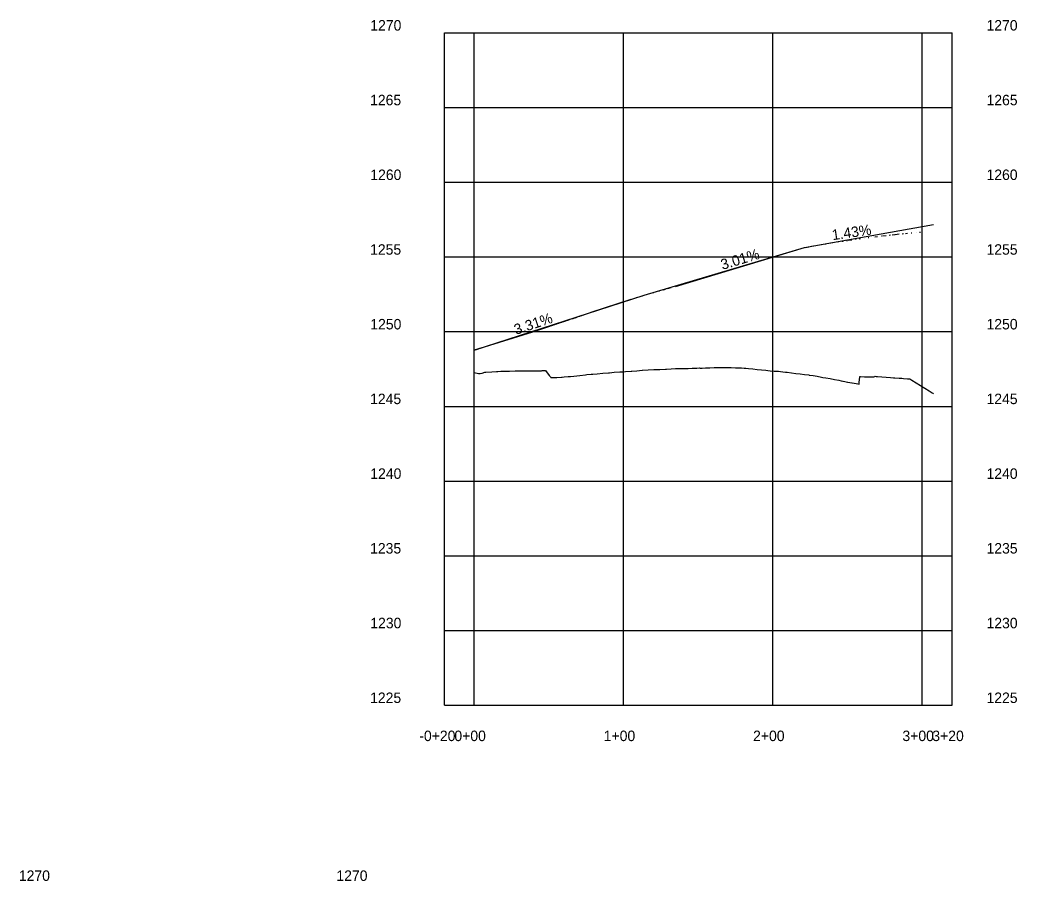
# Model space of a CAD drawing. Extents: x -70 to 701944, y -4 to 666871.
# Drawn here: x 665656 to 666324, y 659511 to 660088 of the extents above; entities that cross this region are included whole.
import ezdxf

# ---------------------------------------------------------------- set-up
doc = ezdxf.new("R2010")
doc.units = 0
for name, color, linetype in [('R_Axis', 7, 'Continuous'), ('R_Axis Annot', 7, 'Continuous'), ('R_Exist Surface', 7, 'Continuous'), ('R_Grid', 7, 'Continuous'), ('R_Proposed Road', 7, 'Continuous'), ('R_Vert Alg', 7, 'Continuous'), ('R_Vert Alg Annot', 7, 'Continuous')]:
    doc.layers.add(name, color=color, linetype=linetype)

msp = doc.modelspace()

# ---------------------------------------------------------------- linework, layer by layer
at = {"layer": 'R_Axis'}
for p, q in [((665940.33, 659629.02), (665940.33, 660079.02)), ((666280.33, 659629.02), (666280.33, 660079.02)), ((665940.33, 659629.02), (666280.33, 659629.02))]:
    msp.add_line(p, q, dxfattribs=at)
at = {"layer": 'R_Exist Surface'}
msp.add_lwpolyline([(665960.33, 659851.65), (665963.26, 659851.01), (665964.26, 659851.1), (665965.69, 659851.21), (665967.4, 659851.93), (665968.18, 659851.98), (665972.11, 659852.21), (665975.23, 659852.38), (665976.03, 659852.43), (665978.19, 659852.53), (665979.96, 659852.58), (665983.88, 659852.67), (665987.8, 659852.73), (665990.19, 659852.77), (665991.73, 659852.77), (665992.09, 659852.77), (665995.65, 659852.83), (665999.58, 659852.88), (666003.5, 659852.91), (666005.43, 659852.91), (666005.47, 659852.91), (666005.7, 659852.92), (666007.43, 659853.08), (666007.76, 659853.11), (666008.11, 659853.08), (666010.49, 659849.76), (666011.35, 659848.68), (666011.67, 659848.24), (666013.55, 659848.41), (666015.27, 659848.39), (666015.52, 659848.39), (666018.81, 659848.58), (666019.2, 659848.61), (666020.53, 659848.72), (666023.12, 659848.95), (666024.79, 659849.1), (666027.05, 659849.34), (666030.97, 659849.76), (666034.9, 659850.18), (666035.75, 659850.27), (666038.71, 659850.47), (666039.67, 659850.54), (666042.53, 659850.81), (666046.34, 659851.16), (666050.16, 659851.51), (666050.81, 659851.57), (666053.97, 659851.81), (666057.79, 659852.09), (666059.96, 659852.24), (666061.6, 659852.34), (666065.42, 659852.58), (666065.87, 659852.6), (666069.23, 659852.87), (666072.84, 659853.16), (666073.05, 659853.17), (666076.86, 659853.39), (666080.68, 659853.61), (666080.95, 659853.62), (666084.49, 659853.77), (666088.31, 659853.93), (666089.02, 659853.96), (666092.12, 659854.13), (666095, 659854.28), (666095.95, 659854.33), (666097.88, 659854.37), (666100.76, 659854.42), (666103.64, 659854.47), (666106.15, 659854.5), (666106.52, 659854.52), (666109.4, 659854.68), (666110.93, 659854.76), (666110.97, 659854.76), (666111.55, 659854.69), (666112.28, 659854.68), (666112.93, 659854.67), (666115.16, 659854.77), (666118.05, 659854.87), (666120.93, 659854.97), (666123.81, 659855.07), (666123.84, 659855.07), (666124.99, 659855.03), (666126.04, 659855.06), (666126.12, 659855.06), (666126.69, 659855.07), (666126.94, 659855.07), (666129.57, 659855.01), (666132.45, 659854.94), (666135.33, 659854.86), (666138.21, 659854.77), (666139.39, 659854.72), (666141.09, 659854.64), (666141.37, 659854.63), (666142.07, 659854.6), (666142.28, 659854.57), (666143.97, 659854.4), (666146.85, 659854.1), (666149.73, 659853.8), (666152.61, 659853.48), (666155.49, 659853.16), (666156.89, 659853), (666158.37, 659852.89), (666161.25, 659852.67), (666161.79, 659852.62), (666164.13, 659852.5), (666165.3, 659852.44), (666167.01, 659852.19), (666168.68, 659851.93), (666169.35, 659851.92), (666169.89, 659851.84), (666172.77, 659851.39), (666172.85, 659851.38), (666175.65, 659851.07), (666178.53, 659850.75), (666181.41, 659850.4), (666184.29, 659850.04), (666184.62, 659850), (666187.17, 659849.62), (666189.94, 659849.19), (666190.05, 659849.16), (666192.93, 659848.6), (666193.78, 659848.43), (666195.81, 659848.09), (666198.7, 659847.58), (666201.58, 659847.06), (666204.46, 659846.53), (666206.1, 659846.22), (666206.32, 659846.17), (666207.04, 659845.93), (666207.34, 659845.87), (666208.49, 659845.61), (666210.22, 659845.32), (666210.41, 659845.29), (666213.1, 659844.8), (666213.44, 659844.73), (666215.98, 659844.3), (666217.07, 659844.11), (666217.23, 659844.15), (666218.02, 659843.98), (666218.11, 659845.08), (666218.45, 659848.9), (666218.53, 659848.93), (666218.74, 659849.03), (666218.86, 659849.03), (666221.74, 659848.81), (666222.99, 659848.71), (666224.24, 659848.73), (666224.62, 659848.75), (666224.8, 659848.76), (666227.5, 659848.74), (666227.78, 659848.74), (666228.51, 659848.97), (666228.79, 659849.15), (666229.47, 659849.09), (666230.38, 659849.03), (666233.26, 659848.82), (666236.14, 659848.6), (666239.02, 659848.36), (666241.15, 659848.18), (666241.9, 659848.13), (666244.78, 659847.95), (666246.69, 659847.82), (666247.66, 659847.75), (666250.54, 659847.51), (666251.99, 659847.38), (666253.42, 659846.5), (666256.3, 659844.71), (666259.18, 659842.92), (666262.06, 659841.13), (666264.94, 659839.34), (666267.02, 659838.04), (666267.48, 659837.76), (666267.75, 659837.46), (666267.82, 659837.43)], dxfattribs=at)
at = {"layer": 'R_Grid'}
for p, q in [((665940.33, 660079.02), (666280.33, 660079.02)), ((665940.33, 660079.02), (666280.33, 660079.02)), ((665960.33, 659629.02), (665960.33, 660079.02)), ((666060.33, 659629.02), (666060.33, 660079.02)), ((666160.33, 659629.02), (666160.33, 660079.02)), ((666260.33, 659629.02), (666260.33, 660079.02)), ((665940.33, 660029.02), (666280.33, 660029.02)), ((665940.33, 659979.02), (666280.33, 659979.02)), ((665940.33, 659929.02), (666280.33, 659929.02)), ((665940.33, 659879.02), (666280.33, 659879.02)), ((665940.33, 659829.02), (666280.33, 659829.02)), ((665940.33, 659779.02), (666280.33, 659779.02)), ((665940.33, 659729.02), (666280.33, 659729.02)), ((665940.33, 659679.02), (666280.33, 659679.02))]:
    msp.add_line(p, q, dxfattribs=at)
at = {"layer": 'R_Proposed Road'}
msp.add_line((665960.33, 659866.74), (666074.13, 659903.4), dxfattribs=at)
msp.add_lwpolyline([(666074.13, 659903.4), (666181.41, 659935.27), (666267.82, 659950.72)], dxfattribs=at)
at = {"layer": 'R_Vert Alg'}
for p, q in [((666181.41, 659935.27), (666267.82, 659950.72)), ((666210.6, 659940.17), (666213.1, 659940.53)), ((666215.62, 659940.88), (666215.98, 659940.93)), ((666218.11, 659941.22), (666218.86, 659941.32)), ((666221.64, 659941.69), (666221.74, 659941.7)), ((666224.05, 659942), (666224.62, 659942.07)), ((666227.43, 659942.43), (666227.5, 659942.44)), ((666227.5, 659942.44), (666227.5, 659942.44)), ((666228.51, 659942.56), (666230.38, 659942.79)), ((666233.02, 659943.1), (666233.26, 659943.13)), ((666233.71, 659943.18), (666236.14, 659943.45)), ((666238.11, 659943.67), (666239.02, 659943.77)), ((666240.15, 659943.89), (666241.9, 659944.08)), ((666242.15, 659944.11), (666244.78, 659944.38)), ((666246.87, 659944.58), (666247.66, 659944.66)), ((666249.03, 659944.79), (666250.54, 659944.94)), ((666252.82, 659945.15), (666253.42, 659945.2)), ((666256.2, 659945.45), (666256.3, 659945.45)), ((666258.54, 659945.64), (666259.18, 659945.7)), ((666074.13, 659903.4), (666181.41, 659935.27)), ((666095, 659909.24), (666181.41, 659935.27)), ((666182.1, 659935.4), (666184.29, 659935.83)), ((666186.26, 659936.19), (666187.17, 659936.36)), ((666190.01, 659936.88), (666190.05, 659936.89)), ((666190.05, 659936.89), (666190.05, 659936.89)), ((666192.62, 659937.34), (666192.93, 659937.39)), ((666195.28, 659937.79), (666195.81, 659937.88)), ((666197.81, 659938.21), (666198.7, 659938.36)), ((666200.39, 659938.63), (666201.58, 659938.82)), ((666203.43, 659939.1), (666204.46, 659939.26)), ((666206.6, 659939.58), (666207.34, 659939.69)), ((666209.57, 659940.02), (666210.22, 659940.12)), ((666087.06, 659907.09), (666088.31, 659907.44)), ((666089.68, 659907.81), (666092.12, 659908.47)), ((666095, 659909.24), (666095, 659909.24)), ((665960.33, 659866.74), (666074.13, 659903.4)), ((666038.71, 659892.09), (666065.42, 659900.79)), ((666068.86, 659901.84), (666069.23, 659901.95)), ((666071.3, 659902.57), (666073.05, 659903.09)), ((666076.68, 659904.16), (666076.86, 659904.21)), ((666079.57, 659904.99), (666080.68, 659905.31)), ((666084.43, 659906.37), (666084.49, 659906.39)), ((666084.49, 659906.39), (666084.49, 659906.39)), ((666023.12, 659886.82), (666023.35, 659886.89)), ((666023.35, 659886.89), (666023.95, 659887.09)), ((666023.35, 659886.89), (666023.35, 659886.89)), ((666023.95, 659887.09), (666024.12, 659887.15)), ((666023.95, 659887.09), (666023.95, 659887.09)), ((666024.12, 659887.15), (666024.57, 659887.3)), ((666024.12, 659887.15), (666024.12, 659887.15)), ((666024.57, 659887.3), (666025.21, 659887.51)), ((666024.57, 659887.3), (666024.57, 659887.3)), ((666025.21, 659887.51), (666025.83, 659887.72)), ((666025.21, 659887.51), (666025.21, 659887.51)), ((666025.83, 659887.72), (666026.07, 659887.8)), ((666025.83, 659887.72), (666025.83, 659887.72)), ((666026.07, 659887.8), (666026.47, 659887.93)), ((666026.07, 659887.8), (666026.07, 659887.8)), ((666026.47, 659887.93), (666027.05, 659888.12)), ((666026.47, 659887.93), (666026.47, 659887.93)), ((666027.05, 659888.12), (666027.12, 659888.15)), ((666027.12, 659888.15), (666027.8, 659888.37)), ((666027.8, 659888.37), (666028.38, 659888.56)), ((666027.8, 659888.37), (666027.8, 659888.37)), ((666028.38, 659888.56), (666028.48, 659888.6)), ((666028.38, 659888.56), (666028.38, 659888.56)), ((666028.48, 659888.6), (666029.18, 659888.83)), ((666028.48, 659888.6), (666028.48, 659888.6)), ((666029.18, 659888.83), (666029.34, 659888.88)), ((666029.18, 659888.83), (666029.18, 659888.83)), ((666029.34, 659888.88), (666029.94, 659889.08)), ((666029.34, 659888.88), (666029.34, 659888.88)), ((666029.94, 659889.08), (666030.69, 659889.32)), ((666029.94, 659889.08), (666029.94, 659889.08)), ((666030.69, 659889.32), (666030.97, 659889.42)), ((666030.69, 659889.32), (666030.69, 659889.32)), ((666030.97, 659889.42), (666031.5, 659889.59)), ((666031.5, 659889.59), (666032.3, 659889.85)), ((666031.5, 659889.59), (666031.5, 659889.59)), ((666032.3, 659889.85), (666032.63, 659889.96)), ((666032.3, 659889.85), (666032.3, 659889.85)), ((666032.63, 659889.96), (666033.64, 659890.32)), ((666032.63, 659889.96), (666032.63, 659889.96)), ((666032.63, 659889.96), (666032.63, 659889.96)), ((666033.64, 659890.32), (666034.15, 659890.5)), ((666033.64, 659890.32), (666033.64, 659890.32)), ((666034.15, 659890.5), (666034.9, 659890.76)), ((666034.15, 659890.5), (666034.15, 659890.5)), ((666034.9, 659890.76), (666034.9, 659890.76)), ((666038.52, 659892.02), (666038.71, 659892.09)), ((666038.71, 659892.09), (666038.71, 659892.09)), ((666003.02, 659880.14), (666003.27, 659880.22)), ((666003.27, 659880.22), (666003.5, 659880.3)), ((666003.27, 659880.22), (666003.27, 659880.22)), ((666003.5, 659880.3), (666003.53, 659880.31)), ((666003.53, 659880.31), (666003.79, 659880.4)), ((666003.79, 659880.4), (666004.03, 659880.47)), ((666003.79, 659880.4), (666003.79, 659880.4)), ((666004.03, 659880.47), (666004.29, 659880.56)), ((666004.03, 659880.47), (666004.03, 659880.47)), ((666004.29, 659880.56), (666004.29, 659880.56)), ((666004.29, 659880.56), (666004.31, 659880.56)), ((666004.31, 659880.56), (666004.38, 659880.59)), ((666004.38, 659880.59), (666004.57, 659880.65)), ((666004.38, 659880.59), (666004.38, 659880.59)), ((666004.38, 659880.59), (666004.38, 659880.59)), ((666004.57, 659880.65), (666004.86, 659880.75)), ((666004.57, 659880.65), (666004.57, 659880.65)), ((666004.86, 659880.75), (666005.14, 659880.84)), ((666004.86, 659880.75), (666004.86, 659880.75)), ((666005.14, 659880.84), (666005.42, 659880.93)), ((666005.14, 659880.84), (666005.14, 659880.84)), ((666005.42, 659880.93), (666005.59, 659880.99)), ((666005.42, 659880.93), (666005.42, 659880.93)), ((666005.59, 659880.99), (666005.71, 659881.03)), ((666005.59, 659880.99), (666005.59, 659880.99)), ((666005.71, 659881.03), (666006, 659881.13)), ((666005.71, 659881.03), (666005.71, 659881.03)), ((666006, 659881.13), (666006, 659881.13)), ((666006, 659881.13), (666006.33, 659881.24)), ((666006.33, 659881.24), (666006.63, 659881.34)), ((666006.33, 659881.24), (666006.33, 659881.24)), ((666006.63, 659881.34), (666006.95, 659881.44)), ((666006.63, 659881.34), (666006.63, 659881.34)), ((666006.95, 659881.44), (666007.11, 659881.5)), ((666006.95, 659881.44), (666006.95, 659881.44)), ((666007.11, 659881.5), (666007.25, 659881.54)), ((666007.11, 659881.5), (666007.11, 659881.5)), ((666007.25, 659881.54), (666007.43, 659881.6)), ((666007.43, 659881.6), (666007.56, 659881.64)), ((666007.43, 659881.6), (666007.43, 659881.6)), ((666007.56, 659881.64), (666007.9, 659881.76)), ((666007.9, 659881.76), (666008.21, 659881.86)), ((666007.9, 659881.76), (666007.9, 659881.76)), ((666008.21, 659881.86), (666008.54, 659881.97)), ((666008.21, 659881.86), (666008.21, 659881.86)), ((666008.54, 659881.97), (666008.87, 659882.08)), ((666008.54, 659881.97), (666008.54, 659881.97)), ((666008.87, 659882.08), (666009.2, 659882.19)), ((666008.87, 659882.08), (666008.87, 659882.08)), ((666009.2, 659882.19), (666009.56, 659882.31)), ((666009.2, 659882.19), (666009.2, 659882.19)), ((666009.56, 659882.31), (666009.94, 659882.43)), ((666009.56, 659882.31), (666009.56, 659882.31)), ((666009.94, 659882.43), (666010.28, 659882.55)), ((666009.94, 659882.43), (666009.94, 659882.43)), ((666010.28, 659882.55), (666010.67, 659882.68)), ((666010.28, 659882.55), (666010.28, 659882.55)), ((666010.67, 659882.68), (666011.04, 659882.8)), ((666010.67, 659882.68), (666010.67, 659882.68)), ((666011.04, 659882.8), (666011.35, 659882.9)), ((666011.04, 659882.8), (666011.04, 659882.8)), ((666011.35, 659882.9), (666011.37, 659882.91)), ((666011.37, 659882.91), (666011.43, 659882.93)), ((666011.43, 659882.93), (666011.81, 659883.05)), ((666011.81, 659883.05), (666012.17, 659883.17)), ((666011.81, 659883.05), (666011.81, 659883.05)), ((666012.17, 659883.17), (666012.21, 659883.19)), ((666012.17, 659883.17), (666012.17, 659883.17)), ((666012.21, 659883.19), (666012.63, 659883.33)), ((666012.21, 659883.19), (666012.21, 659883.19)), ((666012.63, 659883.33), (666013.04, 659883.46)), ((666012.63, 659883.33), (666012.63, 659883.33)), ((666013.04, 659883.46), (666013.46, 659883.61)), ((666013.04, 659883.46), (666013.04, 659883.46)), ((666013.46, 659883.61), (666013.87, 659883.74)), ((666013.46, 659883.61), (666013.46, 659883.61)), ((666013.87, 659883.74), (666014.31, 659883.89)), ((666013.87, 659883.74), (666013.87, 659883.74)), ((666014.31, 659883.89), (666014.76, 659884.04)), ((666014.31, 659883.89), (666014.31, 659883.89)), ((666014.76, 659884.04), (666015.19, 659884.18)), ((666014.76, 659884.04), (666014.76, 659884.04)), ((666015.19, 659884.18), (666015.23, 659884.19)), ((666015.23, 659884.19), (666015.27, 659884.21)), ((666015.27, 659884.21), (666015.62, 659884.32)), ((666015.27, 659884.21), (666015.27, 659884.21)), ((666015.62, 659884.32), (666015.64, 659884.33)), ((666015.62, 659884.32), (666015.62, 659884.32)), ((666015.64, 659884.33), (666016.08, 659884.48)), ((666016.08, 659884.48), (666016.56, 659884.63)), ((666016.08, 659884.48), (666016.08, 659884.48)), ((666016.56, 659884.63), (666017.02, 659884.79)), ((666016.56, 659884.63), (666016.56, 659884.63)), ((666017.02, 659884.79), (666017.5, 659884.95)), ((666017.02, 659884.79), (666017.02, 659884.79)), ((666017.5, 659884.95), (666018.01, 659885.12)), ((666017.5, 659884.95), (666017.5, 659884.95)), ((666018.01, 659885.12), (666018.48, 659885.27)), ((666018.01, 659885.12), (666018.01, 659885.12)), ((666018.48, 659885.27), (666018.97, 659885.44)), ((666018.48, 659885.27), (666018.48, 659885.27)), ((666018.97, 659885.44), (666019.2, 659885.51)), ((666018.97, 659885.44), (666018.97, 659885.44)), ((666019.2, 659885.51), (666019.47, 659885.6)), ((666019.47, 659885.6), (666019.87, 659885.74)), ((666019.47, 659885.6), (666019.47, 659885.6)), ((666019.87, 659885.74), (666020.01, 659885.78)), ((666019.87, 659885.74), (666019.87, 659885.74)), ((666020.01, 659885.78), (666020.42, 659885.92)), ((666020.01, 659885.78), (666020.01, 659885.78)), ((666020.42, 659885.92), (666020.52, 659885.96)), ((666020.42, 659885.92), (666020.42, 659885.92)), ((666020.52, 659885.96), (666021.05, 659886.13)), ((666020.52, 659885.96), (666020.52, 659885.96)), ((666021.05, 659886.13), (666021.62, 659886.32)), ((666021.05, 659886.13), (666021.05, 659886.13)), ((666021.62, 659886.32), (666022.2, 659886.51)), ((666021.62, 659886.32), (666021.62, 659886.32)), ((666022.2, 659886.51), (666022.72, 659886.69)), ((666022.2, 659886.51), (666022.2, 659886.51)), ((666022.72, 659886.69), (666022.77, 659886.7)), ((666022.72, 659886.69), (666022.72, 659886.69)), ((666022.77, 659886.7), (666023.12, 659886.82)), ((666022.77, 659886.7), (666022.77, 659886.7)), ((665964.26, 659867.9), (665999.58, 659879)), ((665999.58, 659879), (665999.69, 659879.03)), ((665999.69, 659879.03), (665999.88, 659879.1)), ((665999.88, 659879.1), (666000.08, 659879.16)), ((665999.88, 659879.1), (665999.88, 659879.1)), ((666000.08, 659879.16), (666000.28, 659879.23)), ((666000.08, 659879.16), (666000.08, 659879.16)), ((666000.28, 659879.23), (666000.5, 659879.3)), ((666000.28, 659879.23), (666000.28, 659879.23)), ((666000.5, 659879.3), (666000.7, 659879.37)), ((666000.5, 659879.3), (666000.5, 659879.3)), ((666000.7, 659879.37), (666000.95, 659879.45)), ((666000.7, 659879.37), (666000.7, 659879.37)), ((666000.95, 659879.45), (666001.15, 659879.52)), ((666000.95, 659879.45), (666000.95, 659879.45)), ((666001.15, 659879.52), (666001.38, 659879.59)), ((666001.15, 659879.52), (666001.15, 659879.52)), ((666001.38, 659879.59), (666001.61, 659879.67)), ((666001.38, 659879.59), (666001.38, 659879.59)), ((666001.61, 659879.67), (666001.85, 659879.75)), ((666001.61, 659879.67), (666001.61, 659879.67)), ((666001.85, 659879.75), (666002.07, 659879.82)), ((666001.85, 659879.75), (666001.85, 659879.75)), ((666002.07, 659879.82), (666002.3, 659879.9)), ((666002.07, 659879.82), (666002.07, 659879.82)), ((666002.3, 659879.9), (666002.54, 659879.98)), ((666002.3, 659879.9), (666002.3, 659879.9)), ((666002.54, 659879.98), (666002.78, 659880.06)), ((666002.54, 659879.98), (666002.54, 659879.98)), ((666002.78, 659880.06), (666002.86, 659880.09)), ((666002.78, 659880.06), (666002.78, 659880.06)), ((666002.86, 659880.09), (666003.02, 659880.14)), ((666002.86, 659880.09), (666002.86, 659880.09)), ((666003.02, 659880.14), (666003.02, 659880.14)), ((665960.46, 659866.78), (665960.62, 659866.83)), ((665960.62, 659866.83), (665960.79, 659866.88)), ((665960.62, 659866.83), (665960.62, 659866.83)), ((665960.62, 659866.83), (665960.62, 659866.83)), ((665960.79, 659866.88), (665960.95, 659866.92)), ((665960.79, 659866.88), (665960.79, 659866.88)), ((665960.95, 659866.92), (665961.01, 659866.94)), ((665960.95, 659866.92), (665960.95, 659866.92)), ((665961.01, 659866.94), (665961.11, 659866.97)), ((665961.11, 659866.97), (665961.28, 659867.02)), ((665961.11, 659866.97), (665961.11, 659866.97)), ((665961.28, 659867.02), (665961.45, 659867.07)), ((665961.28, 659867.02), (665961.28, 659867.02)), ((665961.45, 659867.07), (665961.61, 659867.12)), ((665961.45, 659867.07), (665961.45, 659867.07)), ((665961.61, 659867.12), (665961.78, 659867.17)), ((665961.61, 659867.12), (665961.61, 659867.12)), ((665961.78, 659867.17), (665961.96, 659867.22)), ((665961.78, 659867.17), (665961.78, 659867.17)), ((665961.96, 659867.22), (665962.13, 659867.27)), ((665961.96, 659867.22), (665961.96, 659867.22)), ((665962.13, 659867.27), (665962.3, 659867.32)), ((665962.13, 659867.27), (665962.13, 659867.27)), ((665962.3, 659867.32), (665962.47, 659867.37)), ((665962.3, 659867.32), (665962.3, 659867.32)), ((665962.47, 659867.37), (665962.64, 659867.42)), ((665962.47, 659867.37), (665962.47, 659867.37)), ((665962.47, 659867.37), (665962.47, 659867.37)), ((665962.64, 659867.42), (665962.75, 659867.46)), ((665962.64, 659867.42), (665962.64, 659867.42)), ((665962.75, 659867.46), (665962.83, 659867.48)), ((665962.75, 659867.46), (665962.75, 659867.46)), ((665962.83, 659867.48), (665963, 659867.53)), ((665962.83, 659867.48), (665962.83, 659867.48)), ((665962.83, 659867.48), (665962.83, 659867.48)), ((665963, 659867.53), (665963.1, 659867.56)), ((665963, 659867.53), (665963, 659867.53)), ((665963.1, 659867.56), (665963.18, 659867.58)), ((665963.1, 659867.56), (665963.1, 659867.56)), ((665963.1, 659867.56), (665963.1, 659867.56)), ((665963.18, 659867.58), (665963.26, 659867.61)), ((665963.18, 659867.58), (665963.18, 659867.58)), ((665963.26, 659867.61), (665963.36, 659867.64)), ((665963.26, 659867.61), (665963.26, 659867.61)), ((665963.36, 659867.64), (665963.39, 659867.64)), ((665963.39, 659867.64), (665963.52, 659867.68)), ((665963.39, 659867.64), (665963.39, 659867.64)), ((665963.52, 659867.68), (665963.57, 659867.7)), ((665963.52, 659867.68), (665963.52, 659867.68)), ((665963.57, 659867.7), (665963.7, 659867.74)), ((665963.7, 659867.74), (665964.14, 659867.87)), ((665963.7, 659867.74), (665963.7, 659867.74)), ((665964.14, 659867.87), (665964.26, 659867.9)), ((665964.26, 659867.9), (665964.26, 659867.9)), ((665960.33, 659866.74), (665960.46, 659866.78)), ((665960.33, 659866.74), (665960.33, 659866.74))]:
    msp.add_line(p, q, dxfattribs=at)

# ---------------------------------------------------------------- texts
at = {"layer": 'R_Axis Annot'}
for s, p in [('1270', (665890.72, 660080.52)), ('1270', (665890.72, 660080.52)), ('1270', (666303.33, 660080.52)), ('1270', (666303.33, 660080.52)), ('1265', (665890.59, 660030.52)), ('1265', (666303.33, 660030.52)), ('1260', (665890.72, 659980.52)), ('1260', (666303.33, 659980.52)), ('1255', (665890.59, 659930.52)), ('1255', (666303.33, 659930.52)), ('1250', (665890.72, 659880.52)), ('1250', (666303.33, 659880.52)), ('1245', (665890.59, 659830.52)), ('1245', (666303.33, 659830.52)), ('1240', (665890.72, 659780.52)), ('1240', (666303.33, 659780.52)), ('1235', (665890.59, 659730.52)), ('1235', (666303.33, 659730.52)), ('1230', (665890.72, 659680.52)), ('1230', (666303.33, 659680.52)), ('1225', (665890.59, 659630.52)), ('1225', (666303.33, 659630.52)), ('-0+20', (665923.53, 659605.02)), ('0+00', (665947.03, 659605.02)), ('1+00', (666047.03, 659605.02)), ('2+00', (666147.03, 659605.02)), ('3+00', (666247.03, 659605.02)), ('3+20', (666267.03, 659605.02)), ('1270', (665655.42, 659511.45)), ('1270', (665655.42, 659511.45)), ('1270', (665868.03, 659511.45)), ('1270', (665868.03, 659511.45))]:
    msp.add_text(s, height=7, dxfattribs=at).set_placement(p)
at = {"layer": 'R_Vert Alg'}
for p in [(666267.78, 659950.67), (666181.37, 659935.22), (666074.09, 659903.35), (665960.29, 659866.69)]:
    msp.add_text('+', height=0.1, dxfattribs=at).set_placement(p)
at = {"layer": 'R_Vert Alg Annot'}
for s, rotation, p in [('1.43%', 8.16608, (666200.31, 659940.21)), ('3.01%', 16.76643, (666126.56, 659920.31)), ('3.31%', 18.32267, (665988.3, 659876.84))]:
    msp.add_text(s, height=7, rotation=rotation, dxfattribs=at).set_placement(p)

doc.saveas('drawing.dxf')
